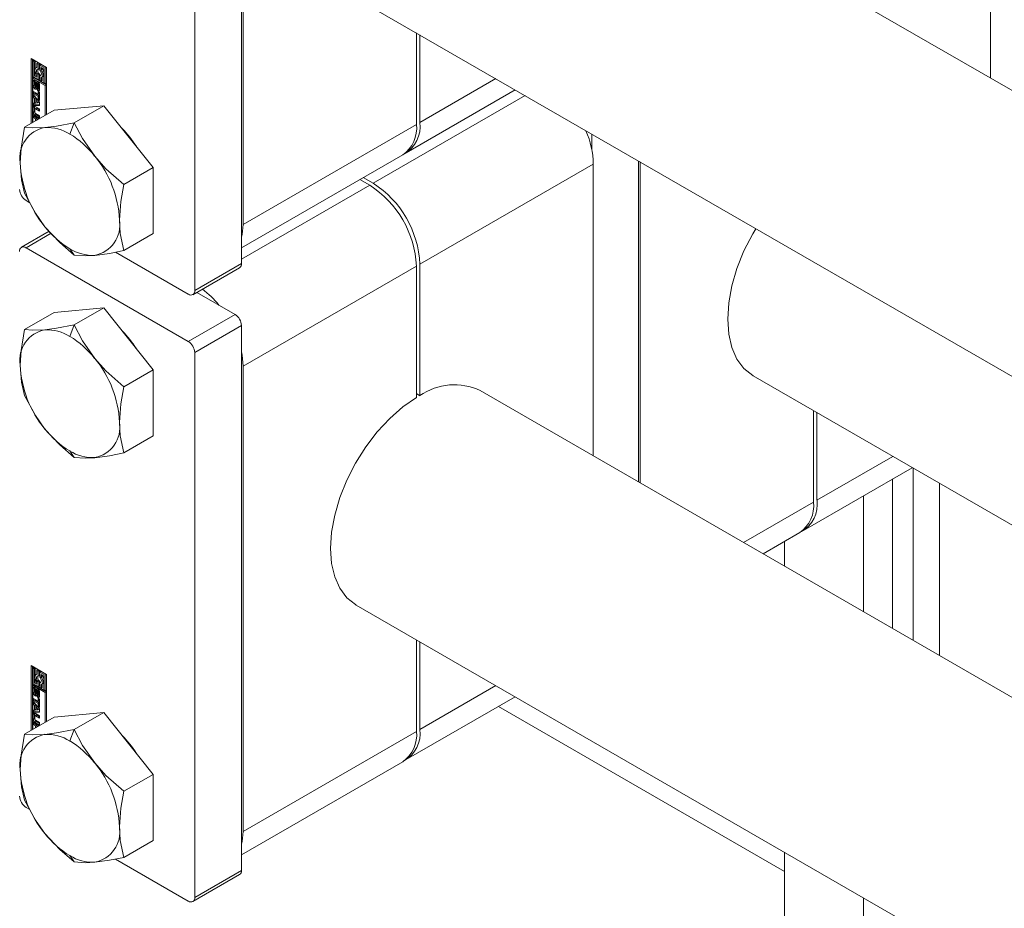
# Model space of a CAD drawing. Header units: millimetres. Extents: x 450 to 25135, y 150 to 17673.
# Tile 304 of 463: x 15699 to 15818, y 13302 to 13410. Entities that reach past the tile are written whole.
import ezdxf

# ---------------------------------------------------------------- set-up
doc = ezdxf.new("R2010")
doc.units = ezdxf.units.MM
doc.linetypes.add('SLD-Centrada-doble', pattern=[12.7, 6.35, -1.27, 1.27, -1.27, 1.27, -1.27])
doc.linetypes.add('SLD-Continua', pattern=[0])
doc.layers.add('COTAS', color=1, linetype='SLD-Continua')
doc.layers.add('OCULTA', color=8, linetype='SLD-Continua')

msp = doc.modelspace()

# ---------------------------------------------------------------- linework, layer by layer
at = {"color": 7, "linetype": 'SLD-Continua', "lineweight": 18, "ltscale": 30}
for p, q in [((17227.37, 12588.43), (15754.47, 13438.5)), ((15739.47, 13412.52), (17213.01, 12562.07)), ((15787.55, 13366.77), (17164.47, 12572.09)), ((17131.38, 12570.33), (15754.47, 13365.01)), ((15739.47, 13339.02), (17116.38, 12544.34))]:
    msp.add_line(p, q, dxfattribs=at)
at = {"layer": 'COTAS', "linetype": 'SLD-Continua', "lineweight": 18, "ltscale": 30}
for p, q in [((15725.58, 13380.38), (15725.58, 13446.36)), ((15719.92, 13443.1), (15719.92, 13377.11)), ((15725.76, 13441.44), (15725.76, 13385.09)), ((15816.27, 13420.18), (15816.27, 13402.84)), ((15746.76, 13397.22), (15746.76, 13408.32)), ((15747.18, 13408.07), (15747.18, 13397.46)), ((15700.12, 13405.2), (15701.98, 13404.13)), ((15700.12, 13397.37), (15700.12, 13405.2)), ((15700.26, 13405.12), (15700.26, 13397.45)), ((15700.44, 13404.98), (15700.3, 13404.9)), ((15700.3, 13404.9), (15700.3, 13403.02)), ((15700.47, 13404.8), (15700.3, 13404.9)), ((15700.61, 13404.88), (15700.44, 13404.98)), ((15700.61, 13404.88), (15700.47, 13404.8)), ((15700.47, 13403.12), (15700.47, 13404.8)), ((15700.61, 13404), (15700.61, 13404.88)), ((15700.93, 13404.69), (15700.79, 13404.61)), ((15700.79, 13404.61), (15700.79, 13404.13)), ((15700.96, 13404.51), (15700.79, 13404.61)), ((15701.11, 13404.59), (15700.93, 13404.69)), ((15701.11, 13404.59), (15700.96, 13404.51)), ((15700.96, 13403.9), (15700.96, 13404.51)), ((15701.11, 13403.99), (15701.11, 13404.59)), ((15701.28, 13404.49), (15701.14, 13404.41)), ((15701.95, 13404.11), (15701.28, 13404.49)), ((15700.61, 13403.2), (15700.61, 13403.55)), ((15700.79, 13404.15), (15700.71, 13404.11)), ((15701.11, 13403.99), (15700.96, 13403.9)), ((15701.11, 13403.32), (15700.96, 13403.24)), ((15701.11, 13402.71), (15701.11, 13403.32)), ((15701.14, 13404.41), (15701.14, 13403.8)), ((15701.8, 13404.03), (15701.14, 13404.41)), ((15701.31, 13404.11), (15701.63, 13403.93)), ((15701.31, 13403.83), (15701.31, 13404.11)), ((15701.46, 13403.91), (15701.31, 13403.83)), ((15701.46, 13403.91), (15701.46, 13404.03)), ((15701.63, 13403.93), (15701.63, 13402.25)), ((15701.95, 13404.11), (15701.8, 13404.03)), ((15701.8, 13402.15), (15701.8, 13404.03)), ((15701.95, 13402.23), (15701.95, 13404.11)), ((15701.98, 13404.13), (15701.98, 13398.44)), ((15700.3, 13403.02), (15700.96, 13402.63)), ((15700.3, 13402.81), (15700.44, 13402.9)), ((15701.8, 13401.95), (15700.3, 13402.81)), ((15700.3, 13402.81), (15700.3, 13397.47)), ((15700.37, 13401.91), (15700.37, 13402.42)), ((15701.95, 13402.03), (15700.44, 13402.9)), ((15700.61, 13403.2), (15700.47, 13403.12)), ((15700.79, 13402.94), (15700.47, 13403.12)), ((15700.51, 13401.99), (15700.51, 13402.5)), ((15700.56, 13402.27), (15700.56, 13401.84)), ((15700.61, 13402.35), (15700.59, 13402.34)), ((15700.61, 13402.35), (15700.6, 13402.34)), ((15700.79, 13403.1), (15700.61, 13403.2)), ((15700.61, 13402.54), (15700.61, 13402.33)), ((15700.61, 13402.33), (15700.61, 13402.34)), ((15700.61, 13402.34), (15700.61, 13402.34)), ((15700.66, 13401.78), (15700.67, 13402.25)), ((15700.81, 13402.33), (15700.67, 13402.25)), ((15700.79, 13403.21), (15700.79, 13402.94)), ((15700.8, 13401.86), (15700.81, 13402.33)), ((15700.84, 13402.11), (15700.83, 13401.64)), ((15701.01, 13402.26), (15700.87, 13402.18)), ((15701.01, 13402.26), (15700.87, 13402.18)), ((15701.03, 13402.25), (15700.89, 13402.17)), ((15701.05, 13402.22), (15700.92, 13402.14)), ((15701.07, 13402.18), (15700.93, 13402.1)), ((15700.96, 13402.63), (15700.96, 13403.24)), ((15701.11, 13402.71), (15700.96, 13402.63)), ((15701.08, 13401.71), (15701.08, 13402.14)), ((15701.28, 13403.22), (15701.14, 13403.14)), ((15701.14, 13403.14), (15701.14, 13402.53)), ((15701.14, 13402.53), (15701.31, 13402.43)), ((15701.32, 13403.22), (15701.28, 13403.22)), ((15701.31, 13402.43), (15701.31, 13402.91)), ((15701.46, 13402.51), (15701.31, 13402.43)), ((15701.39, 13402.94), (15701.53, 13403.02)), ((15701.46, 13402.51), (15701.46, 13402.98)), ((15701.63, 13402.25), (15701.8, 13402.15)), ((15701.95, 13402.23), (15701.8, 13402.15)), ((15700.4, 13401.2), (15700.95, 13400.88)), ((15700.4, 13400.93), (15700.4, 13401.2)), ((15700.54, 13401.01), (15700.4, 13400.93)), ((15700.95, 13400.61), (15700.4, 13400.93)), ((15700.54, 13401.01), (15700.54, 13401.12)), ((15701.09, 13400.69), (15700.54, 13401.01)), ((15700.63, 13401.72), (15700.77, 13401.8)), ((15700.78, 13401.8), (15700.63, 13401.72)), ((15700.8, 13401.86), (15700.66, 13401.78)), ((15700.77, 13401.8), (15700.78, 13401.8)), ((15700.89, 13401.35), (15700.89, 13401.56)), ((15701.03, 13401.43), (15700.89, 13401.35)), ((15700.91, 13401.56), (15701.06, 13401.64)), ((15701.07, 13401.65), (15700.92, 13401.57)), ((15701.08, 13401.68), (15700.93, 13401.6)), ((15700.94, 13401.63), (15700.94, 13402.06)), ((15700.95, 13401.26), (15701.13, 13401.15)), ((15700.95, 13400.88), (15700.95, 13401.26)), ((15701.09, 13400.96), (15700.95, 13400.88)), ((15701.03, 13401.63), (15701.03, 13401.43)), ((15701.09, 13400.96), (15701.09, 13401.17)), ((15701.13, 13401.98), (15701.13, 13401.48)), ((15701.13, 13401.15), (15701.13, 13400.13)), ((15701.95, 13402.03), (15701.8, 13401.95)), ((15701.8, 13398.34), (15701.8, 13401.95)), ((15701.95, 13398.42), (15701.95, 13402.03)), ((15745.52, 13393.8), (15758.72, 13401.41)), ((15700.4, 13400.81), (15701.13, 13399.94)), ((15700.4, 13400.52), (15700.4, 13400.81)), ((15700.54, 13400.6), (15700.4, 13400.52)), ((15700.52, 13400.37), (15700.4, 13400.52)), ((15700.4, 13399.81), (15700.52, 13399.81)), ((15700.4, 13399.51), (15700.4, 13399.81)), ((15700.66, 13400.45), (15700.52, 13400.37)), ((15700.52, 13399.81), (15700.52, 13400.37)), ((15700.66, 13399.9), (15700.52, 13399.81)), ((15700.54, 13400.6), (15700.54, 13400.64)), ((15700.66, 13400.45), (15700.54, 13400.6)), ((15700.54, 13399.6), (15700.54, 13399.83)), ((15700.66, 13399.9), (15700.66, 13400.45)), ((15700.82, 13400.26), (15700.68, 13400.18)), ((15700.68, 13400.18), (15700.68, 13399.82)), ((15700.97, 13399.83), (15700.68, 13400.18)), ((15700.68, 13399.82), (15700.97, 13399.83)), ((15701.11, 13399.92), (15700.82, 13400.26)), ((15701.09, 13400.69), (15700.95, 13400.61)), ((15700.95, 13400.23), (15700.95, 13400.61)), ((15701.09, 13400.31), (15700.95, 13400.23)), ((15701.13, 13400.13), (15700.95, 13400.23)), ((15701.11, 13399.92), (15700.97, 13399.83)), ((15701.09, 13400.31), (15701.09, 13400.69)), ((15701.13, 13400.29), (15701.09, 13400.31)), ((15701.13, 13399.94), (15701.13, 13399.54)), ((15702.88, 13398.96), (15699.32, 13396.9)), ((15700.37, 13398.69), (15700.37, 13399.28)), ((15700.54, 13399.6), (15700.4, 13399.51)), ((15701.13, 13399.54), (15700.4, 13399.51)), ((15700.52, 13398.78), (15700.52, 13399.36)), ((15701.13, 13399.62), (15700.54, 13399.6)), ((15700.55, 13399.08), (15700.55, 13398.69)), ((15700.72, 13399.21), (15700.58, 13399.12)), ((15700.6, 13399.41), (15701.13, 13399.11)), ((15701.13, 13398.83), (15700.63, 13399.12)), ((15700.63, 13398.56), (15701.13, 13398.27)), ((15701.13, 13398.99), (15700.77, 13399.2)), ((15701.13, 13399.11), (15701.13, 13398.83)), ((15708.89, 13399.5), (15702.88, 13398.96)), ((15708.89, 13399.5), (15705.33, 13397.44)), ((15714.9, 13392.02), (15708.89, 13399.5)), ((15700.4, 13398.32), (15701.09, 13397.92)), ((15700.4, 13398.05), (15700.4, 13398.32)), ((15700.54, 13398.13), (15700.4, 13398.05)), ((15700.65, 13397.91), (15700.4, 13398.05)), ((15700.54, 13398.13), (15700.54, 13398.24)), ((15700.79, 13397.99), (15700.54, 13398.13)), ((15701.13, 13398), (15700.6, 13398.3)), ((15700.79, 13397.99), (15700.65, 13397.91)), ((15700.65, 13397.67), (15700.65, 13397.91)), ((15701.13, 13398.16), (15700.74, 13398.38)), ((15700.79, 13397.75), (15700.79, 13397.99)), ((15700.97, 13397.88), (15700.82, 13397.8)), ((15700.85, 13397.79), (15700.82, 13397.8)), ((15700.82, 13397.8), (15700.82, 13397.77)), ((15700.99, 13397.87), (15700.97, 13397.88)), ((15701.13, 13398.27), (15701.13, 13398)), ((15768.01, 13396.05), (15768.01, 13394.15)), ((15725.58, 13382.29), (15745.1, 13393.55)), ((15773.66, 13353.93), (15773.66, 13392.79)), ((15773.84, 13392.68), (15773.84, 13353.82)), ((15714.9, 13392.02), (15711.34, 13389.96)), ((15714.9, 13384.01), (15714.9, 13392.02)), ((15768.18, 13392.43), (15768.18, 13357.09)), ((15741.1, 13389.86), (15739.9, 13390.55)), ((15740.33, 13390.8), (15741.52, 13390.11)), ((15699.49, 13388.01), (15699.93, 13387.75)), ((15702.3, 13384.29), (15698.94, 13382.35)), ((15714.9, 13384.01), (15711.34, 13381.95)), ((15699.49, 13382.29), (15719.14, 13370.95)), ((15710.33, 13381.75), (15719.14, 13376.66)), ((15719.69, 13376.61), (15725.35, 13379.87)), ((15746.76, 13364.14), (15746.76, 13380.07)), ((15747.18, 13380.31), (15747.18, 13364.38)), ((15724.8, 13374.21), (15720.17, 13376.88)), ((15708.89, 13375), (15702.88, 13374.46)), ((15708.89, 13375), (15705.33, 13372.94)), ((15714.9, 13367.52), (15708.89, 13375)), ((15702.88, 13374.46), (15699.32, 13372.4)), ((15725.58, 13306.88), (15725.58, 13372.87)), ((15719.92, 13369.6), (15719.92, 13303.62)), ((15714.9, 13367.52), (15711.34, 13365.47)), ((15714.9, 13359.51), (15714.9, 13367.52)), ((15725.76, 13367.94), (15725.76, 13311.6)), ((15746.76, 13364.63), (15747.18, 13364.38)), ((15794.84, 13351.47), (15794.84, 13362.57)), ((15795.26, 13362.32), (15795.26, 13351.71)), ((15714.9, 13359.51), (15711.34, 13357.45)), ((15793.61, 13348.05), (15806.8, 13355.66)), ((15806.9, 13355.61), (15806.9, 13334.75)), ((15804.42, 13354.29), (15804.42, 13336.17)), ((15810.08, 13353.77), (15810.08, 13332.91)), ((15800.89, 13352.25), (15800.89, 13338.21)), ((15788.73, 13345.23), (15793.18, 13347.8)), ((15791.34, 13346.74), (15791.34, 13343.72)), ((15746.76, 13323.72), (15746.76, 13334.82)), ((15747.18, 13334.57), (15747.18, 13323.96)), ((15700.12, 13331.7), (15701.98, 13330.63)), ((15700.12, 13323.87), (15700.12, 13331.7)), ((15700.26, 13331.62), (15700.26, 13323.95)), ((15700.44, 13331.48), (15700.3, 13331.4)), ((15700.3, 13331.4), (15700.3, 13329.52)), ((15700.47, 13331.3), (15700.3, 13331.4)), ((15700.61, 13331.38), (15700.44, 13331.48)), ((15700.61, 13331.38), (15700.47, 13331.3)), ((15700.47, 13329.62), (15700.47, 13331.3)), ((15700.61, 13330.5), (15700.61, 13331.38)), ((15700.79, 13330.65), (15700.71, 13330.61)), ((15700.93, 13331.2), (15700.79, 13331.12)), ((15700.79, 13331.12), (15700.79, 13330.64)), ((15700.96, 13331.01), (15700.79, 13331.12)), ((15701.11, 13331.1), (15700.93, 13331.2)), ((15701.11, 13331.1), (15700.96, 13331.01)), ((15700.96, 13330.41), (15700.96, 13331.01)), ((15701.11, 13330.49), (15701.11, 13331.1)), ((15701.28, 13330.99), (15701.14, 13330.91)), ((15701.14, 13330.91), (15701.14, 13330.31)), ((15701.8, 13330.53), (15701.14, 13330.91)), ((15701.95, 13330.61), (15701.28, 13330.99)), ((15701.31, 13330.61), (15701.63, 13330.43)), ((15701.31, 13330.33), (15701.31, 13330.61)), ((15701.95, 13330.61), (15701.8, 13330.53)), ((15701.8, 13328.65), (15701.8, 13330.53)), ((15701.95, 13328.73), (15701.95, 13330.61)), ((15701.98, 13330.63), (15701.98, 13324.94)), ((15700.3, 13329.52), (15700.96, 13329.14)), ((15700.3, 13329.32), (15700.44, 13329.4)), ((15701.95, 13328.53), (15700.44, 13329.4)), ((15700.61, 13329.7), (15700.47, 13329.62)), ((15700.79, 13329.44), (15700.47, 13329.62)), ((15700.61, 13329.7), (15700.61, 13330.05)), ((15700.79, 13329.6), (15700.61, 13329.7)), ((15700.79, 13329.72), (15700.79, 13329.44)), ((15701.11, 13330.49), (15700.96, 13330.41)), ((15701.11, 13329.82), (15700.96, 13329.74)), ((15700.96, 13329.14), (15700.96, 13329.74)), ((15701.11, 13329.22), (15701.11, 13329.82)), ((15701.28, 13329.72), (15701.14, 13329.64)), ((15701.14, 13329.64), (15701.14, 13329.03)), ((15701.32, 13329.72), (15701.28, 13329.72)), ((15701.46, 13330.41), (15701.31, 13330.33)), ((15701.31, 13328.93), (15701.31, 13329.41)), ((15701.39, 13329.44), (15701.53, 13329.52)), ((15701.46, 13330.41), (15701.46, 13330.53)), ((15701.46, 13329.01), (15701.46, 13329.48)), ((15701.63, 13330.43), (15701.63, 13328.75)), ((15701.8, 13328.45), (15700.3, 13329.32)), ((15700.3, 13329.32), (15700.3, 13323.97)), ((15700.37, 13328.41), (15700.37, 13328.92)), ((15700.51, 13328.49), (15700.51, 13329)), ((15700.56, 13328.77), (15700.56, 13328.34)), ((15700.61, 13328.85), (15700.59, 13328.84)), ((15700.61, 13328.85), (15700.6, 13328.84)), ((15700.61, 13329.04), (15700.61, 13328.84)), ((15700.61, 13328.84), (15700.61, 13328.84)), ((15700.61, 13328.84), (15700.61, 13328.84)), ((15700.63, 13328.22), (15700.77, 13328.3)), ((15700.78, 13328.3), (15700.63, 13328.22)), ((15700.66, 13328.28), (15700.67, 13328.75)), ((15700.8, 13328.36), (15700.66, 13328.28)), ((15700.81, 13328.83), (15700.67, 13328.75)), ((15700.77, 13328.3), (15700.78, 13328.3)), ((15700.8, 13328.36), (15700.81, 13328.83)), ((15700.84, 13328.61), (15700.83, 13328.14)), ((15701.01, 13328.76), (15700.87, 13328.68)), ((15701.01, 13328.76), (15700.87, 13328.68)), ((15701.03, 13328.76), (15700.89, 13328.68)), ((15701.05, 13328.73), (15700.92, 13328.65)), ((15701.07, 13328.15), (15700.92, 13328.07)), ((15701.07, 13328.68), (15700.93, 13328.6)), ((15701.08, 13328.18), (15700.93, 13328.1)), ((15700.94, 13328.13), (15700.94, 13328.56)), ((15701.11, 13329.22), (15700.96, 13329.14)), ((15701.08, 13328.21), (15701.08, 13328.64)), ((15701.13, 13328.48), (15701.13, 13327.98)), ((15701.14, 13329.03), (15701.31, 13328.93)), ((15701.46, 13329.01), (15701.31, 13328.93)), ((15701.63, 13328.75), (15701.8, 13328.65)), ((15701.95, 13328.73), (15701.8, 13328.65)), ((15701.95, 13328.53), (15701.8, 13328.45)), ((15701.8, 13324.84), (15701.8, 13328.45)), ((15701.95, 13324.92), (15701.95, 13328.53)), ((15700.4, 13327.7), (15700.95, 13327.38)), ((15700.4, 13327.43), (15700.4, 13327.7)), ((15700.54, 13327.51), (15700.4, 13327.43)), ((15700.95, 13327.11), (15700.4, 13327.43)), ((15700.4, 13327.31), (15701.13, 13326.44)), ((15700.4, 13327.02), (15700.4, 13327.31)), ((15700.54, 13327.1), (15700.4, 13327.02)), ((15700.52, 13326.87), (15700.4, 13327.02)), ((15700.66, 13326.95), (15700.52, 13326.87)), ((15700.54, 13327.51), (15700.54, 13327.62)), ((15701.09, 13327.19), (15700.54, 13327.51)), ((15700.54, 13327.1), (15700.54, 13327.15)), ((15700.66, 13326.95), (15700.54, 13327.1)), ((15700.66, 13326.4), (15700.66, 13326.95)), ((15700.89, 13327.85), (15700.89, 13328.06)), ((15701.03, 13327.93), (15700.89, 13327.85)), ((15700.91, 13328.06), (15701.06, 13328.14)), ((15700.95, 13327.76), (15701.13, 13327.66)), ((15700.95, 13327.38), (15700.95, 13327.76)), ((15701.09, 13327.47), (15700.95, 13327.38)), ((15701.09, 13327.19), (15700.95, 13327.11)), ((15700.95, 13326.73), (15700.95, 13327.11)), ((15701.03, 13328.13), (15701.03, 13327.93)), ((15701.09, 13327.47), (15701.09, 13327.68)), ((15701.09, 13326.82), (15701.09, 13327.19)), ((15701.13, 13327.66), (15701.13, 13326.63)), ((15745.52, 13320.3), (15758.72, 13327.91)), ((15700.37, 13325.2), (15700.37, 13325.78)), ((15700.4, 13326.31), (15700.52, 13326.32)), ((15700.4, 13326.02), (15700.4, 13326.31)), ((15700.54, 13326.1), (15700.4, 13326.02)), ((15701.13, 13326.04), (15700.4, 13326.02)), ((15700.52, 13326.32), (15700.52, 13326.87)), ((15700.66, 13326.4), (15700.52, 13326.32)), ((15700.52, 13325.28), (15700.52, 13325.86)), ((15700.54, 13326.1), (15700.54, 13326.33)), ((15701.13, 13326.12), (15700.54, 13326.1)), ((15700.6, 13325.91), (15701.13, 13325.61)), ((15700.82, 13326.77), (15700.68, 13326.68)), ((15700.68, 13326.68), (15700.68, 13326.32)), ((15700.97, 13326.34), (15700.68, 13326.68)), ((15700.68, 13326.32), (15700.97, 13326.34)), ((15701.11, 13326.42), (15700.82, 13326.77)), ((15701.09, 13326.82), (15700.95, 13326.73)), ((15701.13, 13326.63), (15700.95, 13326.73)), ((15701.11, 13326.42), (15700.97, 13326.34)), ((15701.13, 13326.79), (15701.09, 13326.82)), ((15701.13, 13326.44), (15701.13, 13326.04)), ((15708.89, 13326), (15702.88, 13325.46)), ((15708.89, 13326), (15705.33, 13323.94)), ((15714.9, 13318.52), (15708.89, 13326)), ((15702.88, 13325.46), (15699.32, 13323.4)), ((15700.4, 13324.83), (15701.09, 13324.43)), ((15700.4, 13324.55), (15700.4, 13324.83)), ((15700.54, 13324.63), (15700.4, 13324.55)), ((15700.54, 13324.63), (15700.54, 13324.74)), ((15700.79, 13324.49), (15700.54, 13324.63)), ((15700.55, 13325.58), (15700.55, 13325.19)), ((15700.72, 13325.71), (15700.58, 13325.63)), ((15701.13, 13324.5), (15700.6, 13324.81)), ((15701.13, 13325.33), (15700.63, 13325.62)), ((15700.63, 13325.07), (15701.13, 13324.78)), ((15701.13, 13324.66), (15700.74, 13324.89)), ((15701.13, 13325.5), (15700.77, 13325.7)), ((15701.13, 13325.61), (15701.13, 13325.33)), ((15701.13, 13324.78), (15701.13, 13324.5)), ((15700.65, 13324.41), (15700.4, 13324.55)), ((15700.79, 13324.49), (15700.65, 13324.41)), ((15700.65, 13324.17), (15700.65, 13324.41)), ((15700.79, 13324.25), (15700.79, 13324.49)), ((15700.97, 13324.39), (15700.82, 13324.31)), ((15700.85, 13324.29), (15700.82, 13324.31)), ((15700.82, 13324.31), (15700.82, 13324.28)), ((15700.99, 13324.37), (15700.97, 13324.39)), ((15725.58, 13308.79), (15745.1, 13320.05)), ((15714.9, 13318.52), (15711.34, 13316.47)), ((15714.9, 13310.51), (15714.9, 13318.52)), ((15699.49, 13314.51), (15699.93, 13314.26)), ((15714.9, 13310.51), (15711.34, 13308.45)), ((15791.34, 13309.09), (15791.34, 13280.63)), ((15710.33, 13308.26), (15719.14, 13303.17)), ((15719.69, 13303.11), (15725.35, 13306.38)), ((15800.89, 13303.58), (15800.89, 13275.12))]:
    msp.add_line(p, q, dxfattribs=at)
at = {"layer": 'COTAS', "linetype": 'SLD-Centrada-doble', "lineweight": 18, "ltscale": 30}
for p, q in [((15700.51, 13402.5), (15700.37, 13402.42)), ((15701.03, 13402.26), (15700.89, 13402.17)), ((15701.08, 13402.14), (15700.94, 13402.06)), ((15756.37, 13402.77), (15747.18, 13397.46)), ((15700.51, 13401.99), (15700.37, 13401.91)), ((15700.6, 13401.51), (15700.74, 13401.59)), ((15700.79, 13401.82), (15700.65, 13401.74)), ((15700.9, 13401.34), (15701.04, 13401.42)), ((15701.08, 13401.71), (15700.94, 13401.63)), ((15759.91, 13400.72), (15741.52, 13390.11)), ((15700.52, 13399.36), (15700.37, 13399.28)), ((15700.52, 13398.78), (15700.37, 13398.69)), ((15700.77, 13399.2), (15700.63, 13399.12)), ((15700.74, 13398.38), (15700.6, 13398.3)), ((15705.33, 13397.44), (15704.79, 13396.06)), ((15725.76, 13385.09), (15746.76, 13397.22)), ((15768.18, 13392.43), (15747.18, 13380.31)), ((15725.58, 13380.91), (15741.1, 13389.86)), ((15699.49, 13382.29), (15702.52, 13384.05)), ((15704.79, 13382.17), (15705.33, 13381.41)), ((15719.92, 13377.11), (15725.58, 13380.38)), ((15725.76, 13367.94), (15746.76, 13380.07)), ((15719.14, 13370.95), (15724.8, 13374.21)), ((15705.33, 13372.94), (15704.79, 13371.56)), ((15719.92, 13369.6), (15725.58, 13372.87)), ((15704.79, 13357.68), (15705.33, 13356.91)), ((15804.46, 13357.02), (15795.26, 13351.71)), ((15786.38, 13346.59), (15794.84, 13351.47)), ((15700.51, 13329), (15700.37, 13328.92)), ((15700.51, 13328.49), (15700.37, 13328.41)), ((15700.79, 13328.32), (15700.65, 13328.24)), ((15701.03, 13328.76), (15700.89, 13328.68)), ((15701.08, 13328.64), (15700.94, 13328.56)), ((15701.08, 13328.21), (15700.94, 13328.13)), ((15756.37, 13329.27), (15747.18, 13323.96)), ((15700.6, 13328.01), (15700.74, 13328.1)), ((15700.9, 13327.85), (15701.04, 13327.93)), ((15700.52, 13325.86), (15700.37, 13325.78)), ((15700.52, 13325.28), (15700.37, 13325.2)), ((15700.74, 13324.89), (15700.6, 13324.81)), ((15700.77, 13325.7), (15700.63, 13325.62)), ((15705.33, 13323.94), (15704.79, 13322.56)), ((15725.76, 13311.6), (15746.76, 13323.72)), ((15704.79, 13308.68), (15705.33, 13307.91)), ((15719.92, 13303.62), (15725.58, 13306.88))]:
    msp.add_line(p, q, dxfattribs=at)
at = {"layer": 'COTAS', "linetype": 'SLD-Continua', "lineweight": 18, "ltscale": 30, "flags": 128}
for points in [[(15700.79, 13404.13), (15700.7, 13404.1), (15700.63, 13404.03), (15700.59, 13403.92), (15700.57, 13403.8), (15700.59, 13403.65), (15700.63, 13403.5), (15700.7, 13403.35), (15700.79, 13403.21)], [(15700.96, 13403.24), (15700.88, 13403.34), (15700.81, 13403.46), (15700.77, 13403.58), (15700.75, 13403.7), (15700.77, 13403.8), (15700.81, 13403.87), (15700.88, 13403.91), (15700.96, 13403.9)], [(15701.14, 13403.8), (15701.22, 13403.71), (15701.29, 13403.59), (15701.34, 13403.47), (15701.35, 13403.35), (15701.34, 13403.25), (15701.29, 13403.18), (15701.22, 13403.14), (15701.14, 13403.14)], [(15701.31, 13402.91), (15701.4, 13402.95), (15701.47, 13403.02), (15701.51, 13403.12), (15701.53, 13403.25), (15701.51, 13403.39), (15701.47, 13403.54), (15701.4, 13403.69), (15701.31, 13403.83)], [(15700.53, 13402.58), (15700.52, 13402.55), (15700.51, 13402.5)], [(15700.82, 13402.41), (15700.82, 13402.38), (15700.81, 13402.33)], [(15701.01, 13402.26), (15701.01, 13402.26), (15701.01, 13402.26)], [(15701.07, 13402.18), (15701.07, 13402.19), (15701.07, 13402.19)], [(15700.74, 13401.59), (15700.79, 13401.57), (15700.82, 13401.57)], [(15701.04, 13401.42), (15701.09, 13401.4), (15701.12, 13401.4)], [(15700.53, 13399.44), (15700.52, 13399.41), (15700.52, 13399.36)], [(15705.33, 13397.44), (15703.16, 13397.03), (15701.78, 13396.86)], [(15707.8, 13393.39), (15706.34, 13395.51), (15705.33, 13397.44)], [(15699.32, 13396.9), (15698.88, 13394.34), (15698.78, 13392.58)], [(15701.78, 13396.86), (15700.32, 13396.81), (15699.32, 13396.9)], [(15698.78, 13392.58), (15698.94, 13390.51), (15699.32, 13388.89)], [(15711.34, 13389.96), (15709.17, 13391.87), (15707.8, 13393.39)], [(15710.8, 13385.65), (15710.97, 13387.91), (15711.34, 13389.96)], [(15699.32, 13388.89), (15700.62, 13386.48), (15701.78, 13384.84)], [(15711.34, 13381.95), (15710.9, 13384.01), (15710.8, 13385.65)], [(15701.78, 13384.84), (15703.58, 13382.91), (15705.33, 13381.41)], [(15725.76, 13385.09), (15725.65, 13383.88), (15725.58, 13383.58)], [(15787.55, 13366.77), (15787.48, 13366.82), (15786.42, 13367.66), (15785.57, 13368.8), (15784.95, 13370.2), (15784.57, 13371.82), (15784.45, 13373.64), (15784.57, 13375.61), (15784.95, 13377.67), (15785.57, 13379.79), (15786.42, 13381.9), (15787.48, 13383.97), (15787.85, 13384.6)], [(15707.8, 13381.37), (15709.59, 13381.61), (15711.34, 13381.95)], [(15705.33, 13381.41), (15706.63, 13381.32), (15707.8, 13381.37)], [(15699.32, 13372.4), (15698.88, 13369.84), (15698.78, 13368.09)], [(15701.78, 13372.36), (15700.32, 13372.31), (15699.32, 13372.4)], [(15705.33, 13372.94), (15703.16, 13372.54), (15701.78, 13372.36)], [(15707.8, 13368.89), (15706.34, 13371.01), (15705.33, 13372.94)], [(15711.34, 13365.47), (15709.17, 13367.37), (15707.8, 13368.89)], [(15725.58, 13369.67), (15725.65, 13369.28), (15725.76, 13367.94)], [(15698.78, 13368.09), (15698.94, 13366.01), (15699.32, 13364.39)], [(15710.8, 13361.15), (15710.97, 13363.41), (15711.34, 13365.47)], [(15699.32, 13364.39), (15700.62, 13361.98), (15701.78, 13360.34)], [(15739.47, 13339.02), (15739.39, 13339.07), (15738.34, 13339.91), (15737.49, 13341.05), (15736.87, 13342.45), (15736.49, 13344.07), (15736.36, 13345.89), (15736.49, 13347.86), (15736.87, 13349.92), (15737.49, 13352.04), (15738.34, 13354.15), (15739.39, 13356.22), (15740.63, 13358.18), (15742.02, 13359.99), (15743.53, 13361.62), (15745.12, 13363.01), (15746.76, 13364.14)], [(15701.78, 13360.34), (15703.58, 13358.41), (15705.33, 13356.91)], [(15711.34, 13357.45), (15710.9, 13359.51), (15710.8, 13361.15)], [(15705.33, 13356.91), (15706.63, 13356.82), (15707.8, 13356.87)], [(15707.8, 13356.87), (15709.59, 13357.11), (15711.34, 13357.45)], [(15700.79, 13330.64), (15700.7, 13330.6), (15700.63, 13330.53), (15700.59, 13330.43), (15700.57, 13330.3), (15700.59, 13330.16), (15700.63, 13330.01), (15700.7, 13329.86), (15700.79, 13329.72)], [(15700.96, 13329.74), (15700.88, 13329.84), (15700.81, 13329.96), (15700.77, 13330.08), (15700.75, 13330.2), (15700.77, 13330.3), (15700.81, 13330.37), (15700.88, 13330.41), (15700.96, 13330.41)], [(15701.14, 13330.31), (15701.22, 13330.21), (15701.29, 13330.09), (15701.34, 13329.97), (15701.35, 13329.85), (15701.34, 13329.75), (15701.29, 13329.68), (15701.22, 13329.64), (15701.14, 13329.64)], [(15701.31, 13329.41), (15701.4, 13329.45), (15701.47, 13329.52), (15701.51, 13329.62), (15701.53, 13329.75), (15701.51, 13329.89), (15701.47, 13330.04), (15701.4, 13330.19), (15701.31, 13330.33)], [(15700.53, 13329.08), (15700.52, 13329.05), (15700.51, 13329)], [(15700.82, 13328.91), (15700.82, 13328.88), (15700.81, 13328.83)], [(15701.01, 13328.76), (15701.01, 13328.76), (15701.01, 13328.76)], [(15701.07, 13328.68), (15701.07, 13328.69), (15701.07, 13328.69)], [(15700.74, 13328.1), (15700.79, 13328.08), (15700.82, 13328.07)], [(15701.04, 13327.93), (15701.09, 13327.91), (15701.12, 13327.9)], [(15700.53, 13325.94), (15700.52, 13325.91), (15700.52, 13325.86)], [(15699.32, 13323.4), (15698.88, 13320.84), (15698.78, 13319.09)], [(15701.78, 13323.36), (15700.32, 13323.31), (15699.32, 13323.4)], [(15705.33, 13323.94), (15703.16, 13323.54), (15701.78, 13323.36)], [(15707.8, 13319.9), (15706.34, 13322.01), (15705.33, 13323.94)], [(15711.34, 13316.47), (15709.17, 13318.37), (15707.8, 13319.9)], [(15698.78, 13319.09), (15698.94, 13317.01), (15699.32, 13315.39)], [(15710.8, 13312.15), (15710.97, 13314.41), (15711.34, 13316.47)], [(15699.32, 13315.39), (15700.62, 13312.98), (15701.78, 13311.34)], [(15711.34, 13308.45), (15710.9, 13310.51), (15710.8, 13312.15)], [(15725.76, 13311.6), (15725.65, 13310.38), (15725.58, 13310.08)], [(15701.78, 13311.34), (15703.58, 13309.41), (15705.33, 13307.91)], [(15705.33, 13307.91), (15706.63, 13307.82), (15707.8, 13307.87)], [(15707.8, 13307.87), (15709.59, 13308.11), (15711.34, 13308.45)]]:
    msp.add_lwpolyline(points, dxfattribs=at)
at = {"layer": 'COTAS', "linetype": 'SLD-Continua', "lineweight": 18, "ltscale": 900}
for centre, radius, start, end in [((15701.44, 13403.75), 0.539, 162.4672, 232.2024), ((15700.55, 13403.23), 1.14, 17.6216, 36.8572), ((15700.51, 13402.44), 0.142, 50.815, 189.2203), ((15700.71, 13402.27), 0.15, 166.7736, 180.4307), ((15700.63, 13402.29), 0.0626, 140.0849, 167.5269), ((15700.6, 13402.32), 0.0236, 95.0101, 138.5257), ((15700.44, 13402.27), 0.317, 57.8294, 59.9969), ((15700.6, 13402.31), 0.0274, 60.0939, 89.7327), ((15700.81, 13402.27), 0.142, 50.8734, 189.578), ((15700.94, 13402.12), 0.093, 153.2323, 170.3732), ((15701.02, 13402.11), 0.178, 170.9141, 178.9454), ((15700.88, 13402.15), 0.0335, 114.5836, 153.9137), ((15700.88, 13402.16), 0.0231, 54.9572, 110.7175), ((15700.86, 13402.12), 0.067, 24.2422, 57.3858), ((15700.87, 13402.14), 0.0431, 58.384, 60.0022), ((15700.63, 13401.96), 0.5, 2.6023, 57.3977), ((15700.76, 13402.07), 0.176, 11.4309, 26.732), ((15700.73, 13402.06), 0.202, 0.3672, 12.2359), ((15701.02, 13402.24), 0.0224, 58.362, 111.0801), ((15700.88, 13402.14), 0.202, 0.3672, 12.2359), ((15701.4, 13403.24), 0.252, 300.8342, 334.9858), ((15700.87, 13401.93), 0.5, 182.6023, 237.3977), ((15700.98, 13402.01), 0.462, 181.8482, 208.3745), ((15700.78, 13401.84), 0.213, 180.6019, 195.822), ((15700.72, 13401.82), 0.153, 195.0336, 213.491), ((15700.64, 13401.77), 0.0616, 213.0727, 238.4452), ((15700.69, 13401.62), 0.141, 230.4968, 7.1507), ((15700.62, 13401.74), 0.0218, 233.6925, 298.769), ((15700.98, 13401.98), 0.45, 215.4868, 238.3314), ((15700.61, 13401.75), 0.0436, 303.5095, 336.9901), ((15700.54, 13401.78), 0.125, 337.0637, 357.0949), ((15700.75, 13401.83), 0.0436, 303.5095, 336.9901), ((15700.68, 13401.87), 0.125, 337.0637, 357.0949), ((15700.9, 13401.58), 0.0258, 236.8556, 278.2009), ((15701.06, 13401.62), 0.318, 237.5394, 239.9935), ((15700.99, 13401.45), 0.142, 230.815, 9.2203), ((15700.9, 13401.58), 0.026, 281.1806, 333.613), ((15700.86, 13401.61), 0.0708, 328.7136, 350.449), ((15700.78, 13401.63), 0.154, 348.7277, 0.3147), ((15701.2, 13401.7), 0.318, 237.5394, 239.9935), ((15701.04, 13401.66), 0.027, 300.6201, 333.0958), ((15701.01, 13401.69), 0.0708, 328.7136, 350.449), ((15700.92, 13401.71), 0.154, 348.7277, 0.3147), ((15700.51, 13399.3), 0.14, 50.815, 189.2203), ((15700.87, 13398.72), 0.492, 182.6023, 237.3977), ((15701.01, 13398.8), 0.492, 182.6023, 237.3977), ((15700.6, 13399.09), 0.0448, 50.815, 189.2203), ((15700.71, 13398.7), 0.158, 182.6023, 237.3977), ((15700.74, 13399.16), 0.0516, 54.3909, 114.3073), ((15743.45, 13396.96), 3.76, 299.482, 7.6956), ((15702.47, 13393.19), 3.74, 100.5633, 189.2501), ((15702, 13391.65), 5.21, 57.6568, 92.371), ((15702.3, 13387.77), 12.56, 32.7358, 45.461), ((15742.84, 13396.78), 3.95, 305.0092, 6.2982), ((15757.51, 13392.19), 10.67, 1.2975, 23.6073), ((15699.08, 13386.59), 11.06, 37.9797, 58.8998), ((15711.81, 13393.19), 13.05, 182.6376, 219.7722), ((15697.77, 13385.05), 13.05, 2.6376, 39.7722), ((15700.4, 13389.43), 1.69, 182.6023, 237.3977), ((15734.48, 13379.51), 12.29, 2.6023, 57.3977), ((15734.9, 13379.75), 12.29, 2.6023, 57.3977), ((15707.11, 13385.05), 3.74, 280.5633, 9.2501), ((15710.5, 13391.65), 11.06, 217.9797, 238.8998), ((15699.18, 13381.92), 0.48, 50.815, 189.2203), ((15707.58, 13386.58), 5.21, 237.6568, 272.371), ((15725.04, 13380.32), 0.542, 305.0092, 6.2982), ((15719.45, 13377.04), 0.48, 230.815, 9.2203), ((15714.31, 13368.44), 10.98, 38.9992, 53.5344), ((15723.89, 13372.79), 1.69, 2.6023, 57.3977), ((15702.47, 13368.69), 3.74, 100.5633, 189.2501), ((15702, 13367.15), 5.21, 57.6568, 92.371), ((15699.08, 13362.09), 11.06, 37.9797, 58.8998), ((15702.3, 13363.27), 12.56, 32.7358, 45.461), ((15718.23, 13369.52), 1.69, 2.6023, 57.3977), ((15697.77, 13360.55), 13.05, 2.6376, 39.7722), ((15711.81, 13368.69), 13.05, 182.6376, 219.7722), ((15751.37, 13358.35), 7.35, 65.0273, 124.7307), ((15710.5, 13367.15), 11.06, 217.9797, 238.8998), ((15707.11, 13360.55), 3.74, 280.5633, 9.2501), ((15707.58, 13362.08), 5.21, 237.6568, 272.371), ((15790.92, 13351.04), 3.95, 305.0092, 6.2982), ((15791.54, 13351.21), 3.76, 299.482, 7.6956), ((15701.44, 13330.25), 0.539, 162.4672, 232.2024), ((15700.55, 13329.73), 1.14, 17.6216, 36.8572), ((15701.4, 13329.74), 0.252, 300.8342, 334.9858), ((15700.51, 13328.94), 0.142, 50.815, 189.2203), ((15700.87, 13328.44), 0.5, 182.6023, 237.3977), ((15700.98, 13328.51), 0.462, 181.8482, 208.3744), ((15700.71, 13328.77), 0.15, 166.7736, 180.4307), ((15700.78, 13328.34), 0.213, 180.6019, 195.822), ((15700.63, 13328.79), 0.0626, 140.0849, 167.5269), ((15700.72, 13328.32), 0.153, 195.0336, 213.491), ((15700.6, 13328.82), 0.0236, 95.0101, 138.5257), ((15700.64, 13328.27), 0.0616, 213.0727, 238.4452), ((15700.44, 13328.78), 0.317, 57.8294, 59.9969), ((15700.6, 13328.81), 0.0274, 60.0939, 89.7327), ((15700.62, 13328.24), 0.0218, 233.6925, 298.769), ((15700.98, 13328.48), 0.45, 215.4868, 238.3314), ((15700.61, 13328.25), 0.0436, 303.5095, 336.9901), ((15700.54, 13328.29), 0.125, 337.0637, 357.0949), ((15700.81, 13328.77), 0.142, 50.8734, 189.578), ((15700.75, 13328.34), 0.0436, 303.5095, 336.9901), ((15700.68, 13328.37), 0.125, 337.0637, 357.0949), ((15700.94, 13328.62), 0.093, 153.2323, 170.3732), ((15701.02, 13328.61), 0.178, 170.9141, 178.9454), ((15700.88, 13328.65), 0.0335, 114.5836, 153.9137), ((15700.88, 13328.66), 0.0231, 54.9572, 110.7175), ((15700.86, 13328.62), 0.067, 24.2422, 57.3858), ((15700.87, 13328.64), 0.0431, 58.384, 60.0022), ((15700.63, 13328.46), 0.5, 2.6023, 57.3977), ((15700.76, 13328.57), 0.176, 11.4309, 26.732), ((15700.73, 13328.56), 0.202, 0.3672, 12.2359), ((15701.02, 13328.74), 0.0224, 58.362, 111.0801), ((15701.04, 13328.17), 0.027, 300.6201, 333.0958), ((15700.88, 13328.64), 0.202, 0.3672, 12.2359), ((15701.01, 13328.19), 0.0708, 328.7136, 350.449), ((15700.92, 13328.21), 0.154, 348.7277, 0.3147), ((15700.69, 13328.12), 0.141, 230.4968, 7.1507), ((15700.9, 13328.08), 0.0258, 236.8556, 278.2009), ((15701.06, 13328.12), 0.318, 237.5394, 239.9935), ((15700.99, 13327.96), 0.142, 230.815, 9.2203), ((15700.9, 13328.08), 0.026, 281.1806, 333.613), ((15700.86, 13328.11), 0.0708, 328.7136, 350.449), ((15700.78, 13328.13), 0.154, 348.7277, 0.3147), ((15701.2, 13328.2), 0.318, 237.5394, 239.9935), ((15700.51, 13325.8), 0.14, 50.815, 189.2203), ((15700.87, 13325.22), 0.492, 182.6023, 237.3977), ((15701.01, 13325.3), 0.492, 182.6023, 237.3977), ((15700.6, 13325.59), 0.0448, 50.815, 189.2203), ((15700.71, 13325.2), 0.158, 182.6023, 237.3977), ((15700.74, 13325.66), 0.0516, 54.3909, 114.3073), ((15742.84, 13323.28), 3.95, 305.0092, 6.2982), ((15743.45, 13323.46), 3.76, 299.482, 7.6956), ((15702.47, 13319.69), 3.74, 100.5633, 189.2501), ((15702, 13318.15), 5.21, 57.6568, 92.371), ((15699.08, 13313.09), 11.06, 37.9797, 58.8998), ((15702.3, 13314.27), 12.56, 32.7358, 45.461), ((15697.77, 13311.55), 13.05, 2.6376, 39.7722), ((15711.81, 13319.69), 13.05, 182.6376, 219.7722), ((15700.4, 13315.94), 1.69, 182.6023, 237.3977), ((15707.11, 13311.55), 3.74, 280.5633, 9.2501), ((15710.5, 13318.15), 11.06, 217.9797, 238.8998), ((15707.58, 13313.08), 5.21, 237.6568, 272.371), ((15725.04, 13306.82), 0.542, 305.0092, 6.2982), ((15719.45, 13303.54), 0.48, 230.815, 9.2203)]:
    msp.add_arc(centre, radius, start, end, dxfattribs=at)
at = {"layer": 'OCULTA', "linetype": 'SLD-Continua', "lineweight": 18, "ltscale": 30}
msp.add_line((15791.34, 13306.75), (15756.7, 13326.75), dxfattribs=at)
msp.add_line((15791.34, 13306.75), (15756.7, 13326.75), dxfattribs=at)
msp.add_line((15791.34, 13306.75), (15756.7, 13326.75), dxfattribs=at)
msp.add_line((15791.34, 13306.75), (15756.7, 13326.75), dxfattribs=at)
msp.add_line((15791.34, 13306.75), (15756.7, 13326.75), dxfattribs=at)
msp.add_line((15791.34, 13306.75), (15756.7, 13326.75), dxfattribs=at)

doc.saveas('drawing.dxf')
